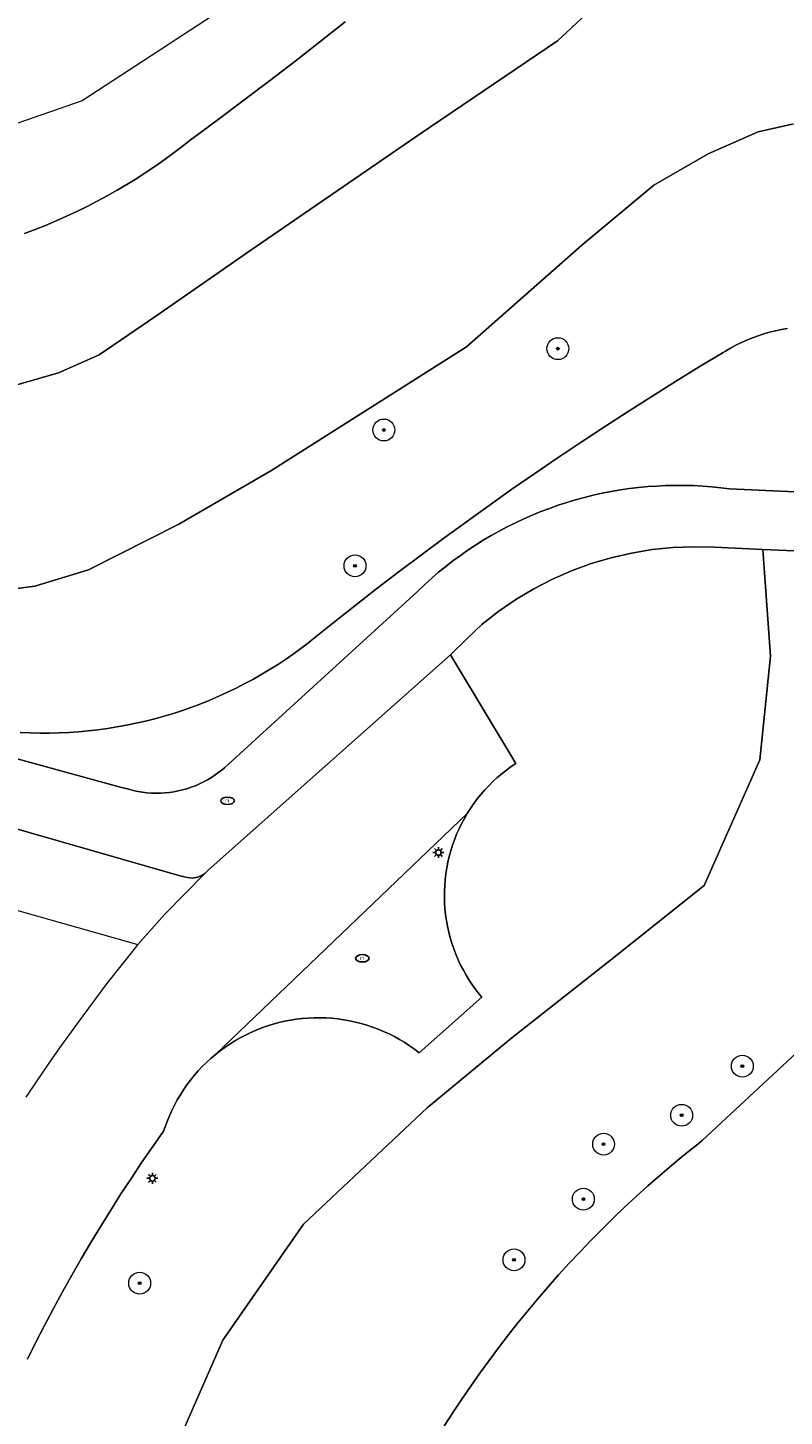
# Model space of a CAD drawing. Header units: metres. Extents: x 152610 to 160096, y 456114 to 462495.
# Tile 545 of 656: x 158405 to 158433, y 460752 to 460803. Entities that reach past the tile are written whole.
import ezdxf
from ezdxf.enums import TextEntityAlignment as Align

# ---------------------------------------------------------------- set-up
doc = ezdxf.new("R2010")
doc.units = ezdxf.units.M
doc.header["$LTSCALE"] = 0.5
doc.layers.get('0').update_dxf_attribs({"linetype": 'CONTINUOUS'})
for name, color, linetype, lineweight in [('B-PV-GK-BESCHOEIING-G', 251, 'GK-BESCHOEIING-SO', 18), ('B-PV-GR-BOOM-S', 251, 'CONTINUOUS', 25), ('B-PV-GW-TALUD_KRUIN-G', 251, 'CONTINUOUS', 18), ('B-PV-IE-MEUBILAIR-S', 251, 'CONTINUOUS', 25), ('B-PV-OG-TERREIN_BEGROEID-GV', 251, 'CONTINUOUS', 18), ('B-PV-OG-WATER_SLOOT-GV', 251, 'CONTINUOUS', 18), ('B-PV-VH-GESLOTENVERHARDING_ASFALT-GV', 251, 'CONTINUOUS', 18), ('B-PV-VH-OPENVERHARDING_BETONSTRAATSTEEN-GV', 251, 'CONTINUOUS', 18)]:
    doc.layers.add(name, color=color, linetype=linetype, lineweight=lineweight)
doc.styles.add('NLCS-ISO', font='NLCS-ISO.ttf')
doc.linetypes.add('GK-BESCHOEIING-SO', pattern='A,18,-3,[1,NLCS.SHX,S=0.6,R=0,X=0,Y=0],-3', length=24)

# ---------------------------------------------------------------- blocks, each defined once
blk = doc.blocks.new('SIE-MEUBILAIR_PAAL_LICHTMAST-SO')
for points in [[(-0.62, 0), (-1, 0)], [(-0.71, 0.71), (-0.44, 0.44)], [(0, 1), (0, 0.62)], [(0.44, 0.44), (0.71, 0.71)], [(1, 0), (0.62, 0)], [(-0.71, -0.71), (-0.44, -0.44)], [(0, -0.62), (0, -1)], [(0.44, -0.44), (0.71, -0.71)]]:
    blk.add_lwpolyline(points)
blk.add_circle((0, 0), 0.5)
blk = doc.blocks.new('SIE-MEUBILAIR_PUT_RIOOLPUT-SO')
blk.add_ellipse((0, 0), major_axis=(1.25, 0), ratio=0.54)
at = {"style": 'NLCS-ISO'}
blk.add_text('ri', height=0.75, dxfattribs=at).set_placement((-0.04, 0.07), align=Align.MIDDLE_CENTER)
blk = doc.blocks.new('SGR-BOOM_GBKN-SO')
at = {"linetype": 'ByBlock', "lineweight": 18}
h = blk.add_hatch(color=0, dxfattribs=at)
h.dxf.hatch_style = 1
edge = h.paths.add_edge_path()
edge.add_arc((0, 0), 0.25, 0, 360)
at = {"color": 0, "linetype": 'ByBlock', "lineweight": 18}
for radius in [2, 0.25]:
    blk.add_circle((0, 0), radius, dxfattribs=at)
at = {"color": 0, "linetype": 'ByBlock', "lineweight": 18, "style": 'NLCS-ISO'}
blk.add_attdef('SOORT', (2.5, 0), '', height=1.5, dxfattribs=at)

msp = doc.modelspace()

# ---------------------------------------------------------------- linework, layer by layer
at = {"layer": 'B-PV-GK-BESCHOEIING-G', "flags": 128}
msp.add_lwpolyline([(158394.204, 460635.103), (158399.672, 460637.24), (158409.428, 460638.273), (158411.181, 460638.433), (158412.478, 460638.267), (158421.206, 460634.758), (158427.086, 460632.8), (158430.253, 460632.241), (158431.912, 460632.134), (158433.188, 460632.444), (158434.158, 460632.868), (158435.279, 460633.826), (158436.385, 460634.963), (158436.437, 460635.067), (158436.535, 460635.278), (158436.625, 460635.492), (158436.708, 460635.709), (158436.783, 460635.929), (158436.851, 460636.151), (158436.911, 460636.376), (158436.963, 460636.602), (158437.007, 460636.83), (158437.044, 460637.06), (158437.073, 460637.29), (158437.093, 460637.522), (158437.106, 460637.754), (158437.11, 460637.986), (158437.107, 460638.218), (158437.096, 460638.45), (158437.077, 460638.682), (158437.049, 460638.913), (158437.032, 460639.032), (158436.67, 460644.936), (158435.282, 460656.573), (158435.204, 460657.212), (158435.102, 460658.112), (158435.007, 460659.013), (158434.92, 460659.915), (158434.842, 460660.818), (158434.771, 460661.721), (158434.708, 460662.625), (158434.653, 460663.529), (158434.607, 460664.434), (158434.568, 460665.339), (158434.537, 460666.245), (158434.514, 460667.15), (158434.5, 460668.056), (158434.493, 460668.962), (158434.494, 460669.868), (158434.503, 460670.774), (158434.52, 460671.68), (158434.546, 460672.586), (158434.579, 460673.491), (158434.62, 460674.396), (158435.158, 460683.298), (158435.191, 460691.058), (158435.594, 460702.579), (158435.631, 460703.569), (158435.683, 460704.779), (158435.743, 460705.988), (158435.811, 460707.197), (158435.888, 460708.406), (158435.972, 460709.614), (158436.064, 460710.821), (158436.164, 460712.028), (158436.272, 460713.235), (158436.388, 460714.44), (158436.512, 460715.645), (158436.644, 460716.848), (158436.784, 460718.051), (158436.932, 460719.253), (158437.087, 460720.454), (158437.251, 460721.654), (158437.423, 460722.853), (158437.602, 460724.051), (158437.79, 460725.247), (158437.985, 460726.442), (158438.188, 460727.636), (158438.399, 460728.829), (158438.618, 460730.02), (158438.845, 460731.209), (158439.08, 460732.397), (158439.322, 460733.584), (158439.573, 460734.769), (158439.831, 460735.952), (158440.097, 460737.133), (158440.371, 460738.313), (158440.652, 460739.491), (158440.942, 460740.667), (158441.239, 460741.841), (158441.544, 460743.013), (158441.856, 460744.183), (158442.177, 460745.35), (158442.505, 460746.516), (158442.84, 460747.68), (158443.184, 460748.841), (158443.628, 460749.999), (158445.924, 460758.546), (158447.558, 460782.625), (158447.564, 460782.711), (158447.769, 460785.017), (158449.775, 460812.682), (158449.779, 460812.904), (158449.776, 460813.125), (158449.764, 460813.346), (158449.745, 460813.567), (158449.717, 460813.787), (158449.682, 460814.006), (158449.639, 460814.223), (158449.588, 460814.439), (158449.529, 460814.652), (158449.462, 460814.864), (158449.388, 460815.073), (158449.307, 460815.279), (158449.218, 460815.482), (158449.122, 460815.681), (158449.018, 460815.877), (158448.908, 460816.069), (158448.791, 460816.258), (158448.667, 460816.441), (158448.536, 460816.62), (158448.399, 460816.795), (158448.256, 460816.964), (158448.107, 460817.128), (158447.952, 460817.286), (158447.792, 460817.439), (158447.626, 460817.586), (158447.455, 460817.727), (158447.279, 460817.861), (158447.098, 460817.989), (158446.913, 460818.111), (158446.723, 460818.225), (158446.529, 460818.333), (158446.332, 460818.434), (158446.131, 460818.528), (158445.927, 460818.614), (158445.72, 460818.693), (158445.51, 460818.764), (158445.298, 460818.827), (158445.083, 460818.883), (158444.867, 460818.932), (158444.649, 460818.972), (158444.43, 460819.004), (158444.21, 460819.029), (158443.989, 460819.045), (158443.767, 460819.054), (158443.546, 460819.055), (158443.324, 460819.047), (158443.103, 460819.032), (158442.883, 460819.008), (158442.663, 460818.977), (158442.445, 460818.938), (158442.229, 460818.891), (158442.014, 460818.836), (158441.802, 460818.773), (158441.591, 460818.703), (158441.384, 460818.625), (158441.179, 460818.54), (158440.978, 460818.448), (158440.78, 460818.348), (158440.586, 460818.241), (158440.396, 460818.127), (158440.21, 460818.007), (158440.028, 460817.88), (158439.851, 460817.746), (158439.68, 460817.606), (158439.513, 460817.46), (158439.352, 460817.308), (158439.196, 460817.151), (158439.046, 460816.987), (158438.988, 460816.921), (158438.866, 460816.777), (158438.214, 460816.009), (158437.556, 460815.246), (158436.891, 460814.489), (158436.221, 460813.737), (158435.545, 460812.99), (158434.862, 460812.249), (158429.86, 460807.383), (158424.676, 460802.557), (158419.639, 460799.152), (158413.442, 460794.893), (158409.963, 460792.467), (158407.891, 460791.057), (158406.398, 460790.393), (158404.141, 460789.745), (158402.493, 460789.442), (158399.053, 460789.19), (158397.166, 460789.162), (158395.23, 460789.316), (158391.988, 460789.722), (158383.812, 460791.441), (158372.67, 460793.444), (158366.128, 460794.178), (158362.372, 460794.22), (158359.77, 460794.171), (158356.093, 460793.631), (158348.759, 460792.275), (158343.766, 460791.768), (158340.945, 460791.622), (158338.476, 460791.774), (158334.765, 460792.368), (158332.303, 460793.054), (158329.764, 460793.91), (158326.871, 460795.099), (158322.297, 460796.948), (158318.63, 460798.391), (158313.289, 460801.421), (158313.001, 460801.623), (158312.428, 460802.033), (158311.861, 460802.45), (158311.298, 460802.874), (158310.74, 460803.304), (158310.187, 460803.74), (158309.639, 460804.182), (158309.096, 460804.631), (158308.974, 460804.74), (158308.279, 460805.369), (158307.589, 460806.003), (158306.905, 460806.643), (158306.227, 460807.289), (158305.554, 460807.94), (158304.887, 460808.598), (158304.225, 460809.261), (158303.569, 460809.929), (158302.919, 460810.604), (158302.274, 460811.283), (158301.635, 460811.969), (158301.003, 460812.659), (158300.376, 460813.355), (158299.755, 460814.057), (158299.14, 460814.763), (158298.531, 460815.475), (158297.928, 460816.192), (158297.332, 460816.914), (158296.741, 460817.642), (158296.157, 460818.374), (158295.579, 460819.111), (158295.008, 460819.853), (158294.442, 460820.6), (158293.884, 460821.352), (158293.331, 460822.109), (158292.785, 460822.87), (158292.246, 460823.636), (158291.713, 460824.406), (158291.356, 460825.047), (158290.995, 460825.712), (158290.641, 460826.38), (158290.294, 460827.052), (158289.955, 460827.728), (158289.622, 460828.408), (158289.297, 460829.091), (158288.978, 460829.777), (158288.667, 460830.467), (158288.364, 460831.16), (158288.068, 460831.856), (158287.779, 460832.555), (158287.497, 460833.258), (158287.223, 460833.963), (158286.957, 460834.671), (158286.698, 460835.382), (158286.446, 460836.095), (158286.202, 460836.811), (158285.966, 460837.53), (158285.737, 460838.251), (158285.516, 460838.975), (158285.303, 460839.7), (158285.097, 460840.428), (158284.899, 460841.159), (158284.708, 460841.891), (158284.526, 460842.625), (158284.351, 460843.361), (158284.184, 460844.099), (158284.117, 460844.337), (158283.904, 460845.111), (158283.699, 460845.887), (158283.502, 460846.665), (158283.313, 460847.445), (158283.131, 460848.226), (158282.957, 460849.01), (158282.791, 460849.795), (158282.633, 460850.582), (158282.483, 460851.371), (158282.34, 460852.16), (158282.206, 460852.952), (158282.079, 460853.744), (158281.96, 460854.538), (158281.85, 460855.333), (158281.747, 460856.129), (158281.652, 460856.926), (158281.565, 460857.724), (158281.485, 460858.523), (158281.414, 460859.322), (158281.351, 460860.122), (158281.296, 460860.923), (158281.23, 460861.521), (158281.088, 460862.87), (158280.953, 460864.221), (158280.827, 460865.572), (158280.708, 460866.924), (158280.598, 460868.276), (158280.495, 460869.629), (158280.401, 460870.983), (158280.314, 460872.338), (158280.235, 460873.692), (158280.165, 460875.048), (158280.102, 460876.403), (158280.047, 460877.759), (158280.001, 460879.116), (158279.962, 460880.472), (158279.931, 460881.829), (158279.908, 460883.186), (158279.894, 460884.543), (158279.887, 460885.9), (158279.891, 460885.99), (158279.945, 460886.984), (158280.006, 460887.977), (158280.075, 460888.969), (158280.152, 460889.961), (158280.237, 460890.952), (158280.33, 460891.943), (158280.431, 460892.932), (158280.54, 460893.921), (158280.657, 460894.909), (158280.781, 460895.896), (158280.914, 460896.882), (158280.984, 460897.375), (158281.062, 460900.771), (158281.337, 460903.298), (158281.91, 460905.435), (158283.375, 460910.513), (158284.626, 460914.493), (158285.804, 460917.691), (158287.575, 460922.665), (158288.803, 460925.31), (158289.746, 460927.85), (158290.111, 460929.358), (158290.135, 460930.33), (158290.085, 460930.94), (158289.815, 460931.654), (158289.096, 460933.16), (158288.946, 460933.364), (158288.79, 460933.564), (158288.628, 460933.758), (158288.46, 460933.947), (158288.286, 460934.131), (158288.106, 460934.309), (158287.92, 460934.481), (158287.73, 460934.648), (158287.534, 460934.808), (158287.333, 460934.962), (158287.127, 460935.109), (158286.917, 460935.25), (158286.722, 460935.373), (158286.448, 460935.482), (158286.172, 460935.584), (158285.893, 460935.678), (158285.611, 460935.765), (158285.328, 460935.844), (158285.042, 460935.915), (158284.754, 460935.978), (158284.465, 460936.034), (158284.174, 460936.082), (158283.882, 460936.121), (158283.589, 460936.153), (158283.296, 460936.177), (158283.002, 460936.193), (158282.707, 460936.201), (158282.413, 460936.201), (158282.118, 460936.193), (158281.824, 460936.177), (158281.53, 460936.153), (158281.238, 460936.121), (158280.946, 460936.081), (158280.655, 460936.033), (158280.366, 460935.977), (158280.078, 460935.913), (158279.792, 460935.842), (158279.509, 460935.763), (158279.227, 460935.676), (158278.948, 460935.582), (158278.672, 460935.48), (158278.398, 460935.37), (158278.128, 460935.254), (158277.861, 460935.129), (158277.597, 460934.998), (158277.337, 460934.86), (158277.081, 460934.714), (158276.829, 460934.562), (158276.816, 460934.554), (158276.615, 460934.376), (158276.42, 460934.192), (158276.23, 460934.002), (158276.046, 460933.807), (158275.868, 460933.607), (158275.696, 460933.401), (158275.53, 460933.19), (158275.371, 460932.974), (158275.218, 460932.754), (158275.072, 460932.529), (158274.932, 460932.3), (158274.799, 460932.067), (158274.674, 460931.83), (158274.555, 460931.589), (158274.444, 460931.345), (158274.34, 460931.098), (158274.244, 460930.847), (158274.154, 460930.594), (158274.073, 460930.339), (158273.999, 460930.081), (158273.933, 460929.821), (158273.875, 460929.559), (158273.824, 460929.296), (158273.782, 460929.031), (158273.747, 460928.765), (158273.72, 460928.498), (158273.702, 460928.23), (158273.691, 460927.962), (158273.688, 460927.694), (158273.693, 460927.426), (158273.707, 460927.158), (158273.728, 460926.89), (158273.757, 460926.624), (158273.794, 460926.358), (158273.839, 460926.094), (158273.892, 460925.831), (158273.953, 460925.569), (158274.021, 460925.31), (158274.098, 460925.053), (158274.129, 460924.954), (158275.155, 460920.831), (158276.3, 460916.739), (158276.366, 460916.372), (158276.521, 460915.479), (158276.668, 460914.584), (158276.808, 460913.688), (158276.939, 460912.791), (158277.062, 460911.893), (158277.178, 460910.994), (158277.285, 460910.094), (158277.385, 460909.193), (158277.477, 460908.291), (158277.56, 460907.388), (158277.636, 460906.485), (158277.704, 460905.581), (158277.764, 460904.676), (158277.816, 460903.771), (158277.859, 460902.866), (158277.895, 460901.96), (158277.923, 460901.054), (158277.943, 460900.147), (158277.955, 460899.241), (158277.959, 460898.334), (158277.954, 460897.428), (158277.942, 460896.521), (158277.922, 460895.615), (158277.918, 460895.406), (158277.897, 460894.456), (158277.868, 460893.506), (158277.831, 460892.556), (158277.786, 460891.607), (158277.733, 460890.658), (158277.672, 460889.709), (158277.603, 460888.762), (158277.526, 460887.814), (158277.441, 460886.868), (158277.348, 460885.922), (158277.247, 460884.977), (158277.139, 460884.033), (158277.022, 460883.089), (158276.897, 460882.147), (158276.676, 460878.466), (158276.445, 460874.69), (158276.457, 460870.098), (158276.5, 460869.892), (158276.595, 460869.48), (158276.697, 460869.07), (158276.807, 460868.662), (158276.925, 460868.256), (158277.05, 460867.852), (158277.183, 460867.451), (158277.324, 460867.052), (158277.472, 460866.657), (158277.627, 460866.264), (158277.79, 460865.874), (158277.961, 460865.487), (158278.138, 460865.104), (158278.323, 460864.723), (158278.515, 460864.347), (158278.714, 460863.974), (158278.92, 460863.605), (158279.133, 460863.24), (158279.352, 460862.881), (158279.365, 460862.859), (158279.482, 460862.657), (158279.592, 460862.45), (158279.696, 460862.24), (158279.791, 460862.026), (158279.88, 460861.809), (158279.961, 460861.589), (158280.034, 460861.367), (158280.1, 460861.142), (158280.158, 460860.915), (158280.209, 460860.687), (158280.251, 460860.456), (158280.286, 460860.225), (158280.313, 460859.992), (158280.331, 460859.759), (158280.342, 460859.525), (158280.345, 460859.29), (158280.34, 460859.056), (158280.326, 460858.822), (158280.305, 460858.589), (158280.276, 460858.357), (158280.239, 460858.126), (158280.194, 460857.896), (158280.141, 460857.667), (158280.081, 460857.441), (158280.012, 460857.217), (158279.936, 460856.996), (158279.853, 460856.777), (158279.762, 460856.561), (158279.664, 460856.348), (158279.559, 460856.139), (158279.446, 460855.934), (158279.327, 460855.732), (158279.201, 460855.535), (158279.068, 460855.342), (158278.929, 460855.154), (158278.783, 460854.97), (158278.631, 460854.792), (158278.473, 460854.619), (158278.31, 460854.451), (158278.14, 460854.29), (158277.966, 460854.134), (158277.786, 460853.984), (158277.601, 460853.84), (158277.411, 460853.703), (158277.217, 460853.572), (158277.018, 460853.448), (158276.815, 460853.331), (158276.335, 460852.967), (158275.86, 460852.596), (158275.39, 460852.219), (158274.925, 460851.836), (158274.465, 460851.446), (158274.01, 460851.051), (158273.56, 460850.649), (158273.116, 460850.242), (158272.678, 460849.829), (158272.245, 460849.41), (158271.817, 460848.985), (158271.395, 460848.554), (158270.979, 460848.119), (158270.569, 460847.677), (158270.164, 460847.23), (158269.766, 460846.778), (158269.374, 460846.321), (158268.987, 460845.858), (158268.607, 460845.39), (158268.233, 460844.918), (158267.866, 460844.44), (158267.505, 460843.958), (158267.15, 460843.471), (158266.802, 460842.979), (158266.46, 460842.482), (158266.125, 460841.981), (158265.797, 460841.476), (158265.475, 460840.966), (158265.16, 460840.453), (158265.013, 460840.207), (158264.962, 460840.122), (158264.449, 460839.277), (158263.929, 460838.437), (158263.403, 460837.6), (158262.87, 460836.768), (158262.33, 460835.94), (158261.783, 460835.117), (158261.23, 460834.298), (158260.67, 460833.483), (158260.103, 460832.673), (158259.53, 460831.868), (158258.951, 460831.067), (158258.365, 460830.271), (158257.772, 460829.48), (158257.174, 460828.694), (158256.568, 460827.912), (158255.957, 460827.136), (158255.648, 460826.75), (158252.114, 460823), (158249.217, 460820.633), (158245.157, 460816.851), (158241.433, 460813.794), (158238.545, 460811.485), (158237.549, 460810.365), (158237.104, 460809.658), (158236.804, 460808.475), (158236.721, 460807.788), (158236.811, 460806.912), (158236.919, 460806.064), (158237.199, 460805.331), (158237.564, 460804.637), (158238.13, 460803.857), (158238.867, 460802.984), (158239.661, 460802.32), (158240.731, 460801.8), (158241.446, 460801.736), (158243.286, 460801.696), (158246.878, 460802.045), (158252.024, 460802.334), (158262.872, 460802.329), (158263.649, 460802.302), (158264.56, 460802.264), (158265.469, 460802.218), (158266.379, 460802.163), (158267.287, 460802.101), (158268.196, 460802.03), (158269.103, 460801.952), (158270.01, 460801.866), (158270.916, 460801.771), (158271.821, 460801.669), (158272.725, 460801.559), (158273.629, 460801.441), (158274.531, 460801.315), (158275.432, 460801.181), (158276.331, 460801.039), (158277.23, 460800.889), (158278.863, 460800.455), (158278.971, 460800.426), (158279.325, 460800.363), (158280.474, 460800.154), (158281.622, 460799.936), (158282.768, 460799.711), (158283.913, 460799.478), (158285.056, 460799.237), (158286.197, 460798.989), (158287.337, 460798.732), (158288.475, 460798.468), (158289.611, 460798.196), (158290.745, 460797.916), (158291.877, 460797.628), (158293.007, 460797.333), (158293.571, 460797.182), (158297.682, 460796.253), (158306.52, 460793.64), (158313.946, 460791.308), (158323.08, 460788.544), (158329.405, 460787.198), (158333.001, 460786.642), (158334.936, 460786.554), (158339.069, 460786.856), (158346.809, 460787.824), (158353.804, 460788.872), (158354.213, 460788.949), (158354.878, 460789.069), (158355.544, 460789.18), (158356.211, 460789.284), (158356.88, 460789.38), (158357.55, 460789.467), (158358.22, 460789.547), (158358.892, 460789.619), (158359.564, 460789.683), (158360.238, 460789.739), (158360.911, 460789.787), (158361.586, 460789.827), (158362.26, 460789.859), (158362.935, 460789.883), (158366.139, 460790.166), (158368.073, 460790.25), (158371.078, 460789.757), (158380.199, 460787.747), (158387.394, 460786.08), (158394.961, 460784.168), (158398.082, 460783.152), (158400.2, 460782.655), (158402.651, 460782.389), (158403.938, 460782.376), (158405.538, 460782.583), (158407.499, 460783.182), (158410.8, 460784.854), (158414.176, 460786.813), (158421.344, 460791.343), (158425.56, 460795.069), (158428.201, 460797.263), (158430.188, 460798.415), (158432.024, 460799.223), (158433.272, 460799.496), (158434.51, 460799.691), (158435.512, 460799.678), (158435.571, 460799.678), (158435.812, 460799.673), (158436.052, 460799.66), (158436.292, 460799.64), (158436.531, 460799.611), (158436.769, 460799.574), (158437.006, 460799.529), (158437.241, 460799.477), (158437.474, 460799.417), (158437.705, 460799.349), (158437.934, 460799.273), (158438.16, 460799.19), (158438.383, 460799.099), (158438.603, 460799.001), (158438.82, 460798.896), (158439.033, 460798.784), (158439.242, 460798.664), (158439.447, 460798.538), (158439.648, 460798.405), (158439.844, 460798.265), (158440.036, 460798.119), (158440.222, 460797.967), (158440.404, 460797.809), (158440.58, 460797.644), (158440.75, 460797.474), (158440.915, 460797.298), (158441.074, 460797.117), (158441.227, 460796.931), (158441.373, 460796.74), (158441.513, 460796.544), (158441.628, 460796.364), (158441.826, 460796.046), (158442.016, 460795.723), (158442.199, 460795.397), (158442.376, 460795.066), (158442.545, 460794.732), (158442.707, 460794.395), (158442.862, 460794.054), (158443.009, 460793.709), (158443.149, 460793.362), (158443.282, 460793.012), (158443.407, 460792.659), (158443.525, 460792.303), (158443.635, 460791.945), (158443.737, 460791.585), (158443.832, 460791.222), (158443.918, 460790.858), (158443.997, 460790.492), (158444.069, 460790.124), (158444.132, 460789.755), (158444.187, 460789.385), (158444.235, 460789.013), (158444.274, 460788.641), (158444.306, 460788.268), (158444.33, 460787.894), (158444.345, 460787.52), (158444.353, 460787.145), (158444.352, 460786.771), (158444.344, 460786.396), (158444.328, 460786.022), (158444.303, 460785.648), (158444.271, 460785.275), (158444.257, 460785.179), (158443.906, 460782.774), (158443.891, 460782.664), (158443.821, 460782.182), (158443.743, 460781.7), (158443.657, 460781.221), (158443.564, 460780.742), (158443.462, 460780.265), (158443.353, 460779.79), (158443.235, 460779.317), (158443.111, 460778.846), (158442.978, 460778.377), (158442.838, 460777.91), (158442.69, 460777.445), (158442.534, 460776.983), (158442.371, 460776.524), (158442.2, 460776.067), (158442.022, 460775.613), (158441.837, 460775.163), (158441.644, 460774.715), (158441.444, 460774.27), (158441.236, 460773.829), (158441.021, 460773.392), (158440.911, 460773.175), (158439.832, 460771.612), (158438.961, 460770.654), (158437.216, 460769.1), (158434.467, 460766.472), (158429.972, 460762.293), (158429.745, 460762.115), (158429.297, 460761.752), (158428.853, 460761.383), (158428.415, 460761.008), (158427.982, 460760.628), (158427.554, 460760.241), (158427.131, 460759.848), (158426.714, 460759.449), (158426.303, 460759.045), (158425.897, 460758.635), (158425.497, 460758.219), (158425.103, 460757.798), (158424.715, 460757.372), (158424.332, 460756.94), (158423.956, 460756.503), (158423.586, 460756.06), (158423.221, 460755.613), (158422.864, 460755.161), (158422.512, 460754.703), (158422.167, 460754.241), (158421.828, 460753.774), (158421.496, 460753.303), (158421.17, 460752.826), (158420.851, 460752.346), (158420.539, 460751.861), (158420.233, 460751.372), (158419.935, 460750.878), (158419.643, 460750.381), (158419.425, 460749.999), (158416.895, 460745.406), (158416.596, 460744.735), (158416.304, 460744.062), (158416.024, 460743.394), (158415.474, 460742.023), (158415.213, 460741.338), (158414.958, 460740.65), (158414.711, 460739.959), (158414.472, 460739.265), (158414.241, 460738.569), (158414.016, 460737.87), (158413.8, 460737.169), (158413.591, 460736.466), (158413.39, 460735.76), (158413.197, 460735.052), (158413.011, 460734.342), (158412.833, 460733.631), (158412.663, 460732.917), (158412.501, 460732.201), (158412.346, 460731.484), (158412.199, 460730.765), (158412.061, 460730.045), (158412.014, 460729.793), (158412.033, 460729.354), (158412.06, 460728.914), (158412.095, 460728.476), (158412.137, 460728.038), (158412.188, 460727.601), (158412.247, 460727.165), (158412.313, 460726.73), (158412.388, 460726.297), (158412.47, 460725.865), (158412.56, 460725.434), (158412.658, 460725.005), (158412.764, 460724.578), (158412.878, 460724.153), (158412.999, 460723.73), (158413.128, 460723.31), (158413.265, 460722.892), (158413.409, 460722.476), (158413.56, 460722.063), (158413.72, 460721.653), (158413.886, 460721.246), (158414.06, 460720.842), (158414.241, 460720.441), (158414.43, 460720.044), (158414.626, 460719.65), (158414.829, 460719.259), (158415.039, 460718.873), (158415.255, 460718.49), (158415.479, 460718.111), (158415.71, 460717.737), (158415.947, 460717.366), (158416.192, 460717.001), (158416.442, 460716.639), (158416.7, 460716.282), (158416.964, 460715.93), (158417.234, 460715.583), (158417.51, 460715.241), (158417.793, 460714.904), (158418.081, 460714.572), (158418.376, 460714.245), (158418.676, 460713.924), (158418.983, 460713.608), (158419.295, 460713.298), (158419.612, 460712.994), (158419.935, 460712.695), (158420.264, 460712.403), (158420.598, 460712.116), (158420.937, 460711.835), (158421.28, 460711.561), (158421.629, 460711.293), (158421.983, 460711.032), (158422.341, 460710.776), (158422.704, 460710.528), (158423.072, 460710.286), (158423.444, 460710.051), (158423.819, 460709.822), (158424.081, 460709.669), (158424.209, 460709.611), (158424.479, 460709.483), (158424.744, 460709.348), (158425.006, 460709.206), (158425.265, 460709.057), (158425.519, 460708.901), (158425.768, 460708.739), (158426.014, 460708.569), (158426.254, 460708.393), (158426.49, 460708.211), (158426.721, 460708.023), (158426.947, 460707.828), (158427.167, 460707.627), (158427.382, 460707.421), (158427.592, 460707.209), (158427.795, 460706.991), (158427.993, 460706.768), (158428.185, 460706.54), (158428.37, 460706.306), (158428.549, 460706.068), (158428.722, 460705.825), (158428.888, 460705.578), (158429.047, 460705.326), (158429.2, 460705.07), (158429.345, 460704.809), (158429.484, 460704.546), (158429.615, 460704.278), (158429.74, 460704.007), (158429.857, 460703.733), (158429.966, 460703.456), (158430.068, 460703.176), (158430.163, 460702.893), (158430.249, 460702.608), (158430.329, 460702.32), (158430.42, 460701.95), (158428.933, 460690.288), (158428.348, 460688.69), (158428.2, 460688.309), (158428.045, 460687.931), (158427.882, 460687.557), (158427.712, 460687.185), (158427.535, 460686.817), (158427.35, 460686.453), (158427.159, 460686.092), (158426.96, 460685.736), (158426.755, 460685.383), (158426.542, 460685.034), (158426.323, 460684.689), (158426.097, 460684.349), (158425.865, 460684.013), (158425.626, 460683.682), (158425.503, 460683.519), (158419.706, 460678.275), (158416.726, 460675.288), (158415, 460673.127), (158413.37, 460670.851), (158411.077, 460666.723), (158410.912, 460666.216), (158410.753, 460665.706), (158410.603, 460665.194), (158410.46, 460664.68), (158410.325, 460664.164), (158410.197, 460663.645), (158410.078, 460663.125), (158409.966, 460662.603), (158409.862, 460662.08), (158409.766, 460661.555), (158409.678, 460661.028), (158409.597, 460660.501), (158409.525, 460659.972), (158409.46, 460659.442), (158409.404, 460658.911), (158409.355, 460658.38), (158409.315, 460657.848), (158409.282, 460657.315), (158409.257, 460656.782), (158409.241, 460656.248), (158409.235, 460655.959), (158409.242, 460655.87), (158409.263, 460655.538), (158409.275, 460655.207), (158409.28, 460654.875), (158409.277, 460654.543), (158409.266, 460654.211), (158409.246, 460653.88), (158409.219, 460653.549), (158409.184, 460653.219), (158409.141, 460652.89), (158409.09, 460652.562), (158409.031, 460652.236), (158408.964, 460651.911), (158408.889, 460651.587), (158408.807, 460651.266), (158408.717, 460650.946), (158408.619, 460650.629), (158408.513, 460650.315), (158408.401, 460650.003), (158408.28, 460649.693), (158408.152, 460649.387), (158408.017, 460649.084), (158407.874, 460648.784), (158407.725, 460648.488), (158407.568, 460648.196), (158407.404, 460647.907), (158407.234, 460647.622), (158407.056, 460647.342), (158406.872, 460647.066), (158406.681, 460646.794), (158406.484, 460646.527), (158406.28, 460646.265), (158406.07, 460646.008), (158405.854, 460645.757), (158405.632, 460645.51), (158405.404, 460645.269), (158405.17, 460645.033), (158404.931, 460644.803), (158404.686, 460644.579), (158404.436, 460644.361), (158404.181, 460644.149), (158403.921, 460643.943), (158403.655, 460643.744), (158403.386, 460643.55), (158403.111, 460643.364), (158402.832, 460643.184), (158402.549, 460643.011), (158402.262, 460642.845), (158401.97, 460642.686), (158401.675, 460642.534), (158401.377, 460642.389), (158401.075, 460642.251), (158393.045, 460640.011), (158392.433, 460639.8)], dxfattribs=at)
at = {"layer": 'B-PV-GW-TALUD_KRUIN-G', "flags": 128}
for points in [[(158416.895, 460803.247), (158415.975, 460802.519), (158415.051, 460801.798), (158414.121, 460801.083), (158413.186, 460800.374), (158412.247, 460799.672), (158411.303, 460798.976), (158411.298, 460798.972), (158410.971, 460798.714), (158410.638, 460798.461), (158410.301, 460798.215), (158409.959, 460797.976), (158409.613, 460797.743), (158409.262, 460797.517), (158408.907, 460797.297), (158408.548, 460797.085), (158408.185, 460796.879), (158407.818, 460796.681), (158407.447, 460796.489), (158407.073, 460796.305), (158406.695, 460796.128), (158406.314, 460795.958), (158405.929, 460795.795), (158405.542, 460795.64), (158405.152, 460795.492)], [(158405.001, 460777.235), (158405.356, 460777.219), (158405.711, 460777.211), (158406.066, 460777.211), (158406.421, 460777.218), (158406.775, 460777.234), (158407.13, 460777.258), (158407.483, 460777.29), (158407.836, 460777.33), (158408.188, 460777.377), (158408.538, 460777.433), (158408.887, 460777.496), (158409.235, 460777.567), (158409.581, 460777.647), (158409.925, 460777.734), (158410.268, 460777.828), (158410.608, 460777.931), (158410.945, 460778.04), (158411.28, 460778.158), (158411.612, 460778.283), (158411.942, 460778.416), (158412.268, 460778.555), (158412.591, 460778.703), (158412.91, 460778.857), (158413.227, 460779.019), (158413.539, 460779.187), (158413.847, 460779.363), (158414.152, 460779.546), (158414.452, 460779.735), (158414.748, 460779.931), (158415.039, 460780.134), (158415.326, 460780.343), (158415.505, 460780.479), (158415.646, 460780.593), (158416.444, 460781.234), (158417.248, 460781.869), (158418.056, 460782.497), (158418.869, 460783.119), (158419.687, 460783.735), (158420.51, 460784.344), (158421.337, 460784.947), (158422.17, 460785.543), (158423.006, 460786.133), (158423.848, 460786.716), (158424.694, 460787.293), (158425.544, 460787.863), (158426.399, 460788.426), (158427.258, 460788.983), (158428.122, 460789.533), (158428.99, 460790.076), (158429.862, 460790.613), (158430.738, 460791.142), (158430.822, 460791.194), (158431.012, 460791.306), (158431.207, 460791.411), (158431.405, 460791.508), (158431.606, 460791.598), (158431.811, 460791.681), (158432.019, 460791.757), (158432.229, 460791.825), (158432.442, 460791.885), (158432.656, 460791.938), (158432.872, 460791.983), (158433.09, 460792.02)], [(158440.024, 460783.6), (158432.193, 460783.934), (158432.243, 460783.249), (158432.477, 460780.024), (158432.082, 460776.233), (158430.048, 460771.634), (158426.672, 460768.947), (158422.94, 460765.998), (158419.899, 460763.485), (158415.377, 460759.236), (158412.416, 460754.986), (158410.235, 460750)]]:
    msp.add_lwpolyline(points, dxfattribs=at)
at = {"layer": 'B-PV-OG-TERREIN_BEGROEID-GV', "flags": 128}
for points in [[(158420.536, 460809.024), (158407.266, 460800.351), (158394.664, 460795.989), (158393.749, 460804.984)], [(158372.67, 460793.444), (158383.812, 460791.441), (158391.988, 460789.722), (158395.231, 460789.316), (158397.166, 460789.163), (158399.053, 460789.19), (158402.493, 460789.442), (158404.141, 460789.745), (158406.398, 460790.393), (158407.891, 460791.057), (158409.963, 460792.467), (158413.442, 460794.893), (158419.639, 460799.152), (158424.676, 460802.557), (158429.86, 460807.383)], [(158416.895, 460803.247), (158415.975, 460802.519), (158415.051, 460801.798), (158414.121, 460801.083), (158413.186, 460800.374), (158412.247, 460799.672), (158411.303, 460798.976), (158411.298, 460798.972), (158410.971, 460798.714), (158410.638, 460798.461), (158410.301, 460798.215), (158409.959, 460797.976), (158409.613, 460797.743), (158409.262, 460797.517), (158408.907, 460797.297), (158408.548, 460797.085), (158408.185, 460796.879), (158407.818, 460796.681), (158407.447, 460796.489), (158407.073, 460796.305), (158406.695, 460796.128), (158406.314, 460795.958), (158405.929, 460795.795), (158405.542, 460795.64), (158405.152, 460795.492)], [(158405.152, 460795.492), (158405.542, 460795.64), (158405.929, 460795.795), (158406.314, 460795.958), (158406.695, 460796.128), (158407.073, 460796.305), (158407.447, 460796.489), (158407.818, 460796.681), (158408.185, 460796.879), (158408.548, 460797.085), (158408.907, 460797.297), (158409.262, 460797.517), (158409.613, 460797.743), (158409.959, 460797.976), (158410.301, 460798.215), (158410.638, 460798.461), (158410.971, 460798.714), (158411.298, 460798.972), (158411.303, 460798.976), (158412.247, 460799.672), (158413.186, 460800.374), (158414.121, 460801.083), (158415.051, 460801.798), (158415.975, 460802.519), (158416.895, 460803.247)], [(158433.272, 460799.495), (158432.024, 460799.223), (158430.188, 460798.415), (158428.201, 460797.263), (158425.56, 460795.069), (158421.344, 460791.343), (158414.176, 460786.813), (158410.8, 460784.854), (158407.499, 460783.182), (158405.538, 460782.583), (158403.938, 460782.376), (158402.651, 460782.389), (158400.2, 460782.655), (158398.082, 460783.152), (158394.961, 460784.168), (158387.394, 460786.08), (158380.199, 460787.747), (158371.078, 460789.758)], [(158405.001, 460777.235), (158405.356, 460777.219), (158405.711, 460777.211), (158406.066, 460777.211), (158406.421, 460777.218), (158406.775, 460777.234), (158407.13, 460777.258), (158407.483, 460777.29), (158407.836, 460777.33), (158408.188, 460777.377), (158408.538, 460777.433), (158408.887, 460777.496), (158409.235, 460777.567), (158409.581, 460777.647), (158409.925, 460777.734), (158410.268, 460777.828), (158410.608, 460777.931), (158410.945, 460778.04), (158411.28, 460778.158), (158411.612, 460778.283), (158411.942, 460778.416), (158412.268, 460778.555), (158412.591, 460778.703), (158412.91, 460778.857), (158413.227, 460779.019), (158413.539, 460779.187), (158413.847, 460779.363), (158414.152, 460779.546), (158414.452, 460779.735), (158414.748, 460779.931), (158415.039, 460780.134), (158415.326, 460780.343), (158415.505, 460780.479), (158415.646, 460780.593), (158416.444, 460781.234), (158417.248, 460781.869), (158418.056, 460782.497), (158418.869, 460783.119), (158419.687, 460783.735), (158420.51, 460784.344), (158421.337, 460784.947), (158422.17, 460785.543), (158423.006, 460786.133), (158423.848, 460786.716), (158424.694, 460787.293), (158425.544, 460787.863), (158426.399, 460788.426), (158427.258, 460788.983), (158428.122, 460789.533), (158428.99, 460790.076), (158429.862, 460790.613), (158430.738, 460791.142), (158430.822, 460791.194), (158431.012, 460791.306), (158431.207, 460791.411), (158431.405, 460791.508), (158431.606, 460791.598), (158431.811, 460791.681), (158432.019, 460791.757), (158432.229, 460791.825), (158432.442, 460791.885), (158432.656, 460791.938), (158432.872, 460791.983), (158433.09, 460792.02)], [(158433.09, 460792.02), (158432.872, 460791.983), (158432.656, 460791.938), (158432.442, 460791.885), (158432.229, 460791.825), (158432.019, 460791.757), (158431.811, 460791.681), (158431.606, 460791.598), (158431.405, 460791.508), (158431.207, 460791.411), (158431.012, 460791.306), (158430.822, 460791.194), (158430.738, 460791.142), (158429.862, 460790.613), (158428.99, 460790.076), (158428.122, 460789.533), (158427.258, 460788.983), (158426.399, 460788.426), (158425.544, 460787.863), (158424.694, 460787.293), (158423.848, 460786.716), (158423.006, 460786.133), (158422.17, 460785.543), (158421.337, 460784.947), (158420.51, 460784.344), (158419.687, 460783.735), (158418.869, 460783.119), (158418.056, 460782.497), (158417.248, 460781.869), (158416.444, 460781.234), (158415.646, 460780.593), (158415.505, 460780.479), (158415.326, 460780.343), (158415.039, 460780.134), (158414.748, 460779.931), (158414.452, 460779.735), (158414.152, 460779.546), (158413.847, 460779.363), (158413.539, 460779.187), (158413.227, 460779.019), (158412.91, 460778.857), (158412.591, 460778.703), (158412.268, 460778.555), (158411.942, 460778.416), (158411.612, 460778.283), (158411.28, 460778.158), (158410.945, 460778.04), (158410.608, 460777.931), (158410.268, 460777.828), (158409.925, 460777.734), (158409.581, 460777.647), (158409.235, 460777.567), (158408.887, 460777.496), (158408.538, 460777.433), (158408.188, 460777.377), (158407.836, 460777.33), (158407.483, 460777.29), (158407.13, 460777.258), (158406.775, 460777.234), (158406.421, 460777.218), (158406.066, 460777.211), (158405.711, 460777.211), (158405.356, 460777.219), (158405.001, 460777.235)], [(158383.282, 460782.197), (158408.705, 460775.212), (158408.971, 460775.151), (158409.138, 460775.111), (158409.309, 460775.073), (158409.472, 460775.045), (158409.636, 460775.025), (158409.8, 460775.012), (158409.965, 460775.007), (158410.13, 460775.009), (158410.295, 460775.018), (158410.459, 460775.034), (158410.623, 460775.058), (158410.786, 460775.089), (158410.946, 460775.126), (158411.104, 460775.172), (158411.262, 460775.224), (158411.416, 460775.282), (158411.567, 460775.348), (158411.715, 460775.42), (158411.86, 460775.499), (158412.001, 460775.584), (158412.139, 460775.675), (158412.273, 460775.772), (158412.403, 460775.877), (158412.475, 460775.938), (158419.4, 460782.259), (158419.566, 460782.422), (158419.811, 460782.653), (158420.084, 460782.889), (158420.317, 460783.096), (158420.578, 460783.307), (158420.844, 460783.513), (158421.115, 460783.712), (158421.39, 460783.904), (158421.671, 460784.089), (158421.956, 460784.268), (158422.245, 460784.439), (158422.539, 460784.604), (158422.835, 460784.761), (158423.136, 460784.911), (158423.442, 460785.054), (158423.75, 460785.188), (158424.06, 460785.315), (158424.374, 460785.436), (158424.692, 460785.547), (158425.01, 460785.651), (158425.333, 460785.748), (158425.658, 460785.836), (158425.984, 460785.916), (158426.312, 460785.989), (158426.642, 460786.054), (158426.974, 460786.11), (158427.306, 460786.159), (158427.64, 460786.199), (158427.975, 460786.231), (158428.31, 460786.254), (158428.645, 460786.27), (158428.982, 460786.278), (158429.319, 460786.277), (158429.654, 460786.267), (158429.99, 460786.25), (158430.325, 460786.224), (158430.659, 460786.192), (158430.975, 460786.152), (158439.762, 460785.749)], [(158410.235, 460750), (158412.416, 460754.986), (158415.377, 460759.236), (158419.899, 460763.485), (158422.94, 460765.998), (158426.672, 460768.947), (158430.048, 460771.634), (158432.082, 460776.233), (158432.477, 460780.024), (158432.243, 460783.249), (158432.193, 460783.934), (158430.422, 460784.01), (158429.658, 460784.03), (158428.895, 460784.001), (158428.134, 460783.925), (158427.38, 460783.801), (158426.635, 460783.63), (158425.902, 460783.413), (158425.185, 460783.15), (158424.485, 460782.843), (158423.806, 460782.492), (158423.15, 460782.099), (158422.521, 460781.666), (158421.919, 460781.194), (158421.359, 460780.669), (158420.752, 460780.074), (158422.062, 460777.903), (158423.15, 460776.1), (158422.972, 460775.98), (158422.799, 460775.853), (158422.631, 460775.72), (158422.468, 460775.58), (158422.31, 460775.435), (158422.157, 460775.283), (158422.011, 460775.127), (158421.87, 460774.964), (158421.735, 460774.797), (158421.607, 460774.625), (158421.485, 460774.448), (158421.37, 460774.267), (158421.262, 460774.082), (158421.161, 460773.892), (158421.067, 460773.699), (158420.98, 460773.503), (158420.9, 460773.304), (158420.828, 460773.101), (158420.764, 460772.897), (158420.707, 460772.69), (158420.658, 460772.481), (158420.617, 460772.27), (158420.584, 460772.058), (158420.558, 460771.845), (158420.541, 460771.631), (158420.531, 460771.416), (158420.53, 460771.201), (158420.536, 460770.987), (158420.551, 460770.773), (158420.573, 460770.559), (158420.604, 460770.347), (158420.642, 460770.135), (158420.688, 460769.926), (158420.742, 460769.718), (158420.804, 460769.512), (158420.873, 460769.309), (158420.95, 460769.109), (158421.034, 460768.911), (158421.126, 460768.717), (158421.225, 460768.527), (158421.33, 460768.34), (158421.443, 460768.157), (158421.562, 460767.979), (158421.688, 460767.805), (158421.821, 460767.635), (158421.9, 460767.54), (158419.61, 460765.5), (158419.437, 460765.632), (158419.259, 460765.758), (158419.076, 460765.878), (158418.889, 460765.99), (158418.699, 460766.096), (158418.504, 460766.194), (158418.306, 460766.286), (158418.105, 460766.37), (158417.901, 460766.446), (158417.694, 460766.515), (158417.485, 460766.577), (158417.273, 460766.63), (158417.06, 460766.676), (158416.845, 460766.714), (158416.63, 460766.744), (158416.413, 460766.767), (158416.195, 460766.781), (158415.977, 460766.787), (158415.759, 460766.785), (158415.541, 460766.776), (158415.324, 460766.758), (158415.107, 460766.732), (158414.892, 460766.699), (158414.678, 460766.657), (158414.465, 460766.608), (158414.255, 460766.551), (158414.047, 460766.486), (158413.841, 460766.413), (158413.638, 460766.334), (158413.438, 460766.247), (158413.242, 460766.152), (158413.049, 460766.05), (158412.86, 460765.942), (158412.675, 460765.826), (158412.494, 460765.704), (158412.318, 460765.575), (158412.147, 460765.44), (158411.981, 460765.299), (158411.82, 460765.151), (158411.665, 460764.998), (158411.516, 460764.839), (158411.372, 460764.675), (158411.235, 460764.506), (158411.103, 460764.332), (158410.979, 460764.153), (158410.861, 460763.97), (158410.749, 460763.782), (158410.645, 460763.591), (158410.548, 460763.396), (158410.458, 460763.197), (158410.375, 460762.995), (158410.3, 460762.791), (158410.25, 460762.64), (158409.849, 460762.071), (158409.455, 460761.497), (158409.068, 460760.919), (158408.687, 460760.336), (158408.313, 460759.749), (158407.946, 460759.158), (158407.586, 460758.562), (158407.232, 460757.963), (158406.885, 460757.359), (158406.546, 460756.751), (158406.213, 460756.14), (158405.887, 460755.525), (158405.569, 460754.906), (158405.258, 460754.283)], [(158440.024, 460783.6), (158432.193, 460783.934), (158432.243, 460783.249), (158432.477, 460780.024), (158432.082, 460776.233), (158430.048, 460771.634), (158426.672, 460768.947), (158422.94, 460765.998), (158419.899, 460763.485), (158415.377, 460759.236), (158412.416, 460754.986), (158410.235, 460750)], [(158420.539, 460751.861), (158420.851, 460752.346), (158421.17, 460752.826), (158421.496, 460753.302), (158421.828, 460753.774), (158422.167, 460754.241), (158422.512, 460754.703), (158422.863, 460755.161), (158423.221, 460755.613), (158423.585, 460756.06), (158423.956, 460756.503), (158424.332, 460756.94), (158424.715, 460757.372), (158425.103, 460757.798), (158425.497, 460758.219), (158425.897, 460758.635), (158426.303, 460759.045), (158426.714, 460759.449), (158427.131, 460759.848), (158427.554, 460760.241), (158427.982, 460760.628), (158428.415, 460761.008), (158428.853, 460761.383), (158429.297, 460761.752), (158429.745, 460762.115), (158429.972, 460762.293), (158434.467, 460766.472)]]:
    msp.add_lwpolyline(points, dxfattribs=at)
at = {"layer": 'B-PV-OG-WATER_SLOOT-GV', "flags": 128}
for points in [[(158429.86, 460807.383), (158424.676, 460802.557), (158419.639, 460799.152), (158413.442, 460794.893), (158409.963, 460792.467), (158407.891, 460791.057), (158406.398, 460790.393), (158404.141, 460789.745), (158402.493, 460789.442), (158399.053, 460789.19), (158397.166, 460789.163), (158395.231, 460789.316), (158391.988, 460789.722), (158383.812, 460791.441), (158372.67, 460793.444)], [(158371.078, 460789.758), (158380.199, 460787.747), (158387.394, 460786.08), (158394.961, 460784.168), (158398.082, 460783.152), (158400.2, 460782.655), (158402.651, 460782.389), (158403.938, 460782.376), (158405.538, 460782.583), (158407.499, 460783.182), (158410.8, 460784.854), (158414.176, 460786.813), (158421.344, 460791.343), (158425.56, 460795.069), (158428.201, 460797.263), (158430.188, 460798.415), (158432.024, 460799.223), (158433.272, 460799.495)], [(158434.467, 460766.472), (158429.972, 460762.293), (158429.745, 460762.115), (158429.297, 460761.752), (158428.853, 460761.383), (158428.415, 460761.008), (158427.982, 460760.628), (158427.554, 460760.241), (158427.131, 460759.848), (158426.714, 460759.449), (158426.303, 460759.045), (158425.897, 460758.635), (158425.497, 460758.219), (158425.103, 460757.798), (158424.715, 460757.372), (158424.332, 460756.94), (158423.956, 460756.503), (158423.585, 460756.06), (158423.221, 460755.613), (158422.863, 460755.161), (158422.512, 460754.703), (158422.167, 460754.241), (158421.828, 460753.774), (158421.496, 460753.302), (158421.17, 460752.826), (158420.851, 460752.346), (158420.539, 460751.861)]]:
    msp.add_lwpolyline(points, dxfattribs=at)
at = {"layer": 'B-PV-VH-GESLOTENVERHARDING_ASFALT-GV', "flags": 128}
for points in [[(158439.762, 460785.749), (158430.975, 460786.152), (158430.659, 460786.192), (158430.325, 460786.224), (158429.99, 460786.25), (158429.654, 460786.267), (158429.319, 460786.277), (158428.982, 460786.278), (158428.645, 460786.27), (158428.31, 460786.254), (158427.975, 460786.231), (158427.64, 460786.199), (158427.306, 460786.159), (158426.974, 460786.11), (158426.642, 460786.054), (158426.312, 460785.989), (158425.984, 460785.916), (158425.658, 460785.836), (158425.333, 460785.748), (158425.01, 460785.651), (158424.692, 460785.547), (158424.374, 460785.436), (158424.06, 460785.315), (158423.75, 460785.188), (158423.442, 460785.054), (158423.136, 460784.911), (158422.835, 460784.761), (158422.539, 460784.604), (158422.245, 460784.439), (158421.956, 460784.268), (158421.671, 460784.089), (158421.39, 460783.904), (158421.115, 460783.712), (158420.844, 460783.513), (158420.578, 460783.307), (158420.317, 460783.096), (158420.084, 460782.889), (158419.811, 460782.653), (158419.566, 460782.422), (158419.4, 460782.259), (158412.475, 460775.938), (158412.403, 460775.877), (158412.273, 460775.772), (158412.139, 460775.675), (158412.001, 460775.584), (158411.86, 460775.499), (158411.715, 460775.42), (158411.567, 460775.348), (158411.416, 460775.282), (158411.262, 460775.224), (158411.104, 460775.172), (158410.946, 460775.126), (158410.786, 460775.089), (158410.623, 460775.058), (158410.459, 460775.034), (158410.295, 460775.018), (158410.13, 460775.009), (158409.965, 460775.007), (158409.8, 460775.012), (158409.636, 460775.025), (158409.472, 460775.045), (158409.309, 460775.073), (158409.138, 460775.111), (158408.971, 460775.151), (158408.705, 460775.212), (158383.282, 460782.197)], [(158382.792, 460780.037), (158410.894, 460771.968), (158411.124, 460771.916), (158411.31, 460771.899), (158411.49, 460771.93), (158411.649, 460771.998), (158411.752, 460772.072), (158411.883, 460772.187), (158420.752, 460780.074), (158421.359, 460780.669), (158421.919, 460781.194), (158422.521, 460781.666), (158423.15, 460782.099), (158423.806, 460782.492), (158424.485, 460782.843), (158425.185, 460783.15), (158425.902, 460783.413), (158426.635, 460783.63), (158427.38, 460783.801), (158428.134, 460783.925), (158428.895, 460784.001), (158429.658, 460784.03), (158430.422, 460784.01), (158432.193, 460783.934), (158440.024, 460783.6)]]:
    msp.add_lwpolyline(points, dxfattribs=at)
at = {"layer": 'B-PV-VH-OPENVERHARDING_BETONSTRAATSTEEN-GV', "flags": 128}
for points in [[(158375.424, 460778.793), (158382.14, 460777.196), (158392.164, 460774.344), (158404.269, 460770.898), (158409.308, 460769.464), (158410.295, 460770.582), (158411.752, 460772.072), (158411.649, 460771.998), (158411.49, 460771.93), (158411.31, 460771.899), (158411.124, 460771.916), (158410.894, 460771.968), (158382.792, 460780.037), (158379.741, 460780.853), (158378.259, 460781.218), (158376.947, 460781.517)], [(158405.258, 460754.283), (158405.569, 460754.906), (158405.887, 460755.525), (158406.213, 460756.14), (158406.546, 460756.751), (158406.885, 460757.359), (158407.232, 460757.963), (158407.586, 460758.562), (158407.946, 460759.158), (158408.313, 460759.749), (158408.687, 460760.336), (158409.068, 460760.919), (158409.455, 460761.497), (158409.849, 460762.071), (158410.25, 460762.64), (158410.3, 460762.791), (158410.375, 460762.995), (158410.458, 460763.197), (158410.548, 460763.396), (158410.645, 460763.591), (158410.749, 460763.782), (158410.861, 460763.97), (158410.979, 460764.153), (158411.103, 460764.332), (158411.235, 460764.506), (158411.372, 460764.675), (158411.516, 460764.839), (158411.665, 460764.998), (158411.82, 460765.151), (158411.981, 460765.299), (158412.147, 460765.44), (158421.37, 460774.267), (158421.485, 460774.448), (158421.607, 460774.625), (158421.735, 460774.797), (158421.87, 460774.964), (158422.011, 460775.127), (158422.157, 460775.283), (158422.31, 460775.435), (158422.468, 460775.58), (158422.631, 460775.72), (158422.799, 460775.853), (158422.972, 460775.98), (158423.15, 460776.1), (158422.062, 460777.903), (158420.752, 460780.074), (158411.883, 460772.187), (158411.752, 460772.072), (158410.295, 460770.582), (158409.308, 460769.464), (158408.73, 460768.748), (158408.163, 460768.024), (158407.285, 460766.863), (158406.434, 460765.682), (158406.017, 460765.084), (158405.608, 460764.481), (158405.204, 460763.874)]]:
    msp.add_lwpolyline(points, dxfattribs=at)
msp.add_lwpolyline([(158421.262, 460774.082), (158421.37, 460774.267), (158412.147, 460765.44), (158412.318, 460765.575), (158412.494, 460765.704), (158412.675, 460765.826), (158412.86, 460765.942), (158413.049, 460766.05), (158413.242, 460766.152), (158413.438, 460766.247), (158413.638, 460766.334), (158413.841, 460766.413), (158414.047, 460766.486), (158414.255, 460766.551), (158414.465, 460766.608), (158414.678, 460766.657), (158414.892, 460766.699), (158415.107, 460766.732), (158415.324, 460766.758), (158415.541, 460766.776), (158415.759, 460766.785), (158415.977, 460766.787), (158416.195, 460766.781), (158416.413, 460766.767), (158416.63, 460766.744), (158416.845, 460766.714), (158417.06, 460766.676), (158417.273, 460766.63), (158417.485, 460766.577), (158417.694, 460766.515), (158417.901, 460766.446), (158418.105, 460766.37), (158418.306, 460766.286), (158418.504, 460766.194), (158418.699, 460766.096), (158418.889, 460765.99), (158419.076, 460765.878), (158419.259, 460765.758), (158419.437, 460765.632), (158419.61, 460765.5), (158421.9, 460767.54), (158421.821, 460767.635), (158421.688, 460767.805), (158421.562, 460767.979), (158421.443, 460768.157), (158421.33, 460768.34), (158421.225, 460768.527), (158421.126, 460768.717), (158421.034, 460768.911), (158420.95, 460769.109), (158420.873, 460769.309), (158420.804, 460769.512), (158420.742, 460769.718), (158420.688, 460769.926), (158420.642, 460770.135), (158420.604, 460770.347), (158420.573, 460770.559), (158420.551, 460770.773), (158420.536, 460770.987), (158420.53, 460771.201), (158420.531, 460771.416), (158420.541, 460771.631), (158420.558, 460771.845), (158420.584, 460772.058), (158420.617, 460772.27), (158420.658, 460772.481), (158420.707, 460772.69), (158420.764, 460772.897), (158420.828, 460773.101), (158420.9, 460773.304), (158420.98, 460773.503), (158421.067, 460773.699), (158421.161, 460773.892)], close=True, dxfattribs=at)

# ---------------------------------------------------------------- block references
at = {"layer": 'B-PV-GR-BOOM-S', "xscale": 0.2, "yscale": 0.2, "zscale": 0.2}
for p in [(158424.688, 460791.282), (158418.315, 460788.305), (158417.256, 460783.331), (158431.441, 460765.016), (158429.219, 460763.217), (158426.361, 460762.159), (158425.62, 460760.148), (158423.08, 460757.925), (158409.371, 460757.07)]:
    msp.add_blockref('SGR-BOOM_GBKN-SO', p, dxfattribs=at)
at = {"layer": 'B-PV-IE-MEUBILAIR-S', "xscale": 0.2, "yscale": 0.2, "zscale": 0.2}
for name, p in [('SIE-MEUBILAIR_PUT_RIOOLPUT-SO', (158412.59, 460774.73)), ('SIE-MEUBILAIR_PAAL_LICHTMAST-SO', (158420.313, 460772.836)), ('SIE-MEUBILAIR_PUT_RIOOLPUT-SO', (158417.527, 460768.964)), ('SIE-MEUBILAIR_PAAL_LICHTMAST-SO', (158409.839, 460760.909))]:
    msp.add_blockref(name, p, dxfattribs=at)

doc.saveas('drawing.dxf')
